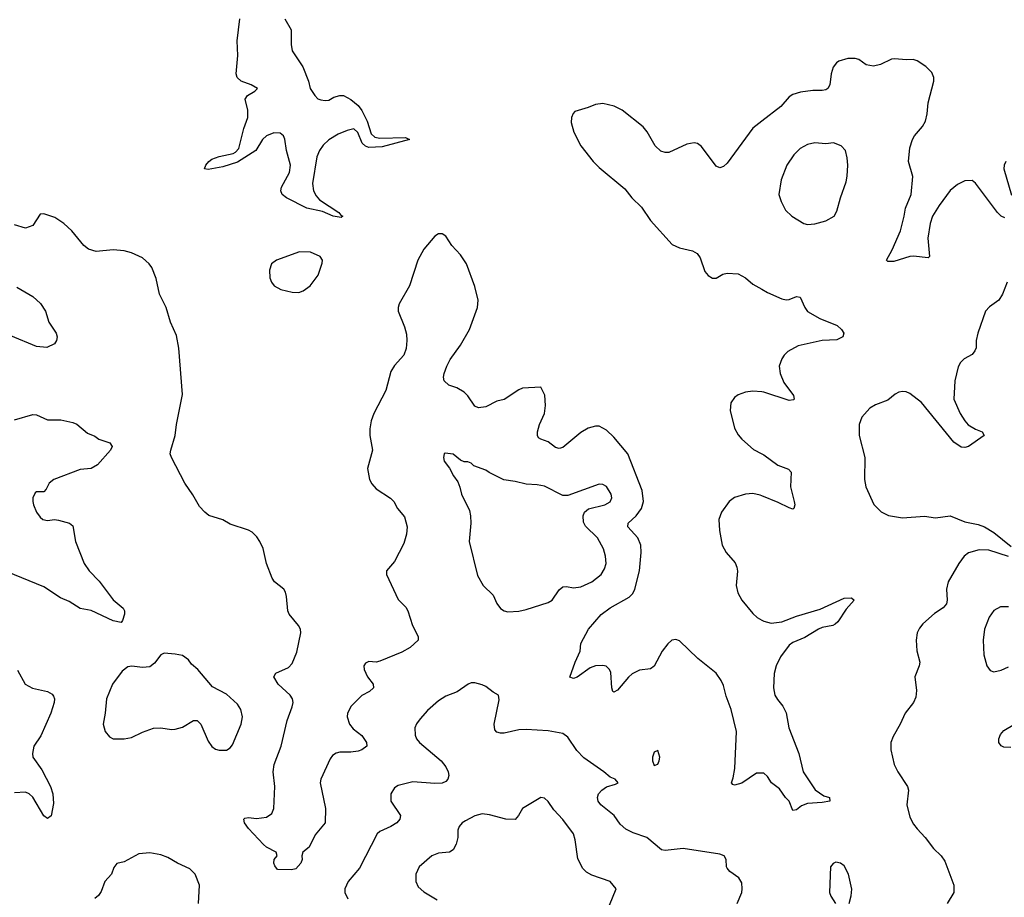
# Model space of a CAD drawing. Header units: inches. Extents: x 2057696 to 2160536, y 827480 to 1016834.
# Tile 350 of 422: x 2105938 to 2111327, y 985023 to 989826. Entities that reach past the tile are written whole.
import ezdxf

# ---------------------------------------------------------------- set-up
doc = ezdxf.new("R2010")
doc.units = ezdxf.units.IN
doc.header["$MEASUREMENT"] = 0
doc.layers.add('C1908', color=7, linetype='Continuous')
doc.layers.add('C1918', color=7, linetype='Continuous')

msp = doc.modelspace()

# ---------------------------------------------------------------- linework, layer by layer
at = {"layer": 'C1908', "color": 5}
for points, elevation in [([(2107388.9, 989830), (2107423.7, 989770), (2107423.6, 989690), (2107430, 989654.8), (2107487.5, 989567.5), (2107518.7, 989490), (2107527.3, 989450), (2107553.4, 989410), (2107570, 989393.4), (2107586.5, 989386.5), (2107610, 989382.7), (2107630, 989385.4), (2107658.1, 989401.9), (2107690, 989411.6), (2107710.4, 989410.4), (2107750, 989389.5), (2107790, 989355.5), (2107810, 989328.2), (2107840.4, 989270), (2107862, 989202), (2107882.4, 989182.4), (2107910, 989177.1), (2108050, 989181.6), (2108071, 989170), (2107922.8, 989130), (2107850, 989125.5), (2107830, 989132.9), (2107812.2, 989150), (2107788.1, 989208.1), (2107767.6, 989227.6), (2107730, 989219.5), (2107681.1, 989198.9), (2107631.1, 989168.9), (2107600.1, 989139.9), (2107578.5, 989110), (2107565, 989075), (2107541.3, 988930), (2107545.6, 988890), (2107561, 988861), (2107579.9, 988839.9), (2107684.9, 988770), (2107695.8, 988755.8), (2107706.4, 988750), (2107697.5, 988742.5), (2107653.6, 988750), (2107596, 988776), (2107510, 988794.1), (2107399.1, 988850), (2107374, 988870), (2107367.3, 988890), (2107370.6, 988910), (2107414.7, 988990), (2107421, 989030), (2107399, 989110), (2107390, 989172.7), (2107382.6, 989190), (2107364, 989204), (2107330, 989205.8), (2107290, 989189.8), (2107266.8, 989170), (2107230, 989109.8), (2107130, 989046), (2107050, 989020.5), (2106970, 989006), (2106949.3, 989010), (2106957.2, 989030), (2106972.7, 989050), (2106990, 989061.6), (2107030, 989077.4), (2107105.8, 989094.2), (2107119.1, 989100.9), (2107138.3, 989121.7), (2107165.5, 989230), (2107186.1, 989290), (2107187.4, 989330), (2107173.1, 989390), (2107184.7, 989410), (2107225.7, 989434.3), (2107240.5, 989450), (2107205.1, 989470), (2107149.7, 989490), (2107129.3, 989509.3), (2107123.7, 989530), (2107131.9, 989630), (2107127.8, 989710), (2107143, 989830)], 380), ([(2110000, 989270.2), (2109950, 989231.5), (2109810, 989040.5), (2109790, 989023), (2109770, 989015.1), (2109750, 989025.1), (2109670, 989132.3), (2109647.5, 989147.5), (2109630, 989152.3), (2109590, 989144.7), (2109490, 989099.7), (2109470, 989098.9), (2109446.9, 989106.9), (2109416.3, 989136.3), (2109372.9, 989212.9), (2109350, 989239.5), (2109236, 989330), (2109192.5, 989352.5), (2109130, 989366.3), (2109090, 989361.6), (2109050, 989344.5), (2108977.3, 989322.7), (2108967.7, 989312.3), (2108958.8, 989290), (2108957.3, 989262.7), (2108970.4, 989210), (2109010, 989136.3), (2109076.4, 989050), (2109110, 989016.4), (2109250, 988899.3), (2109288.8, 988850), (2109340.5, 988800.5), (2109390, 988726), (2109510, 988596.4), (2109550, 988576.9), (2109621.1, 988561.1), (2109645.5, 988545.5), (2109663.1, 988523.1), (2109688.3, 988448.3), (2109705.8, 988425.8), (2109730, 988411), (2109750, 988411), (2109787, 988433), (2109810, 988439.1), (2109870, 988434.4), (2109910, 988412.7), (2109950, 988379.3), (2110000, 988350.2)], 420), ([(2110000, 985702), (2109970, 985702), (2109890, 985647), (2109850, 985637.2), (2109840.2, 985640.2), (2109834, 985650), (2109843.5, 985676.5), (2109851.9, 985728.1), (2109860.9, 985930), (2109832.8, 986050), (2109804.3, 986124.3), (2109790, 986181.6), (2109777, 986210), (2109749.8, 986250), (2109649.3, 986329.3), (2109550, 986426), (2109530, 986434.7), (2109508.2, 986430), (2109484.9, 986410), (2109453.7, 986370), (2109410, 986287.6), (2109390, 986273.3), (2109330, 986265.4), (2109290, 986245.4), (2109270, 986228.3), (2109210, 986156.9), (2109190, 986145.1), (2109184.2, 986150), (2109178.2, 986170), (2109172.7, 986252.7), (2109165.4, 986270), (2109147.8, 986287.8), (2109130, 986292.5), (2109089.5, 986290.5), (2109061, 986279), (2108990, 986228.7), (2108970, 986221.3), (2108950, 986228), (2108977.6, 986310), (2109004.8, 986370), (2109008.5, 986411.5), (2109051.5, 986490), (2109119.7, 986570), (2109170, 986607.9), (2109274.7, 986665.3), (2109294.4, 986685.6), (2109305, 986710), (2109330.4, 986809.6), (2109339.6, 986910), (2109338, 986950), (2109321.1, 986990), (2109267, 987050), (2109267.8, 987070), (2109312.1, 987110), (2109340.9, 987150), (2109352.2, 987190), (2109344.7, 987250), (2109265.8, 987450), (2109190, 987541.7), (2109150, 987578.9), (2109130, 987591.3), (2109110, 987600.5), (2109090, 987602), (2109050, 987589.8), (2109010, 987566), (2108910, 987485.1), (2108890, 987478.3), (2108870, 987484.2), (2108830, 987515.8), (2108789.7, 987529.7), (2108778.4, 987538.4), (2108772, 987550), (2108771.8, 987570), (2108783.6, 987610), (2108809.6, 987670), (2108815.1, 987715.1), (2108811.7, 987771.7), (2108790, 987814), (2108690, 987809.3), (2108670, 987800.9), (2108590, 987747.3), (2108550, 987739), (2108490, 987706.3), (2108450, 987702), (2108430, 987711.6), (2108390, 987767.6), (2108370, 987788), (2108330.9, 987810.9), (2108286.4, 987826.4), (2108262, 987850), (2108257.6, 987870), (2108260.5, 987890), (2108276, 987930), (2108293.9, 987966.1), (2108350, 988044.4), (2108399.3, 988130), (2108443.5, 988250), (2108447.1, 988290), (2108430, 988365.2), (2108382.7, 988490), (2108350, 988539.6), (2108303.7, 988590), (2108270, 988641.2), (2108250, 988654.5), (2108230, 988654.5), (2108210, 988642), (2108150, 988569.7), (2108116.5, 988510), (2108072.4, 988370), (2108014.9, 988270), (2108008.8, 988250), (2108008.9, 988230), (2108044.8, 988144.8), (2108054.5, 988105.5), (2108057.6, 988070), (2108053.6, 988026.4), (2108040.3, 987990), (2107990, 987933.3), (2107970, 987900.9), (2107943, 987797), (2107876.1, 987670), (2107861.3, 987630), (2107854.1, 987585.9), (2107853.8, 987550), (2107868.4, 987470), (2107842, 987370), (2107852.4, 987310), (2107865.4, 987285.4), (2107890, 987259), (2107967.6, 987207.6), (2107985.5, 987190), (2108005.5, 987150), (2108044.8, 987104.8), (2108059.6, 987050), (2108055.6, 987010), (2108040.4, 986959.6), (2107990, 986860.7), (2107946, 986810), (2107946.4, 986790), (2108010, 986652.7), (2108052.2, 986610), (2108063.1, 986590), (2108088, 986510), (2108119.5, 986450), (2108118.4, 986430), (2108075.5, 986390), (2108030, 986364.7), (2107910, 986314.5), (2107890, 986309.5), (2107850, 986314), (2107830, 986305.2), (2107822.4, 986290), (2107823.1, 986270), (2107842.4, 986230), (2107872.7, 986190), (2107874.9, 986170), (2107853.4, 986150), (2107810, 986126.6), (2107752.2, 986070), (2107732, 986030), (2107730.4, 986010), (2107743.1, 985970), (2107764.3, 985944.3), (2107810, 985907.7), (2107836.3, 985870), (2107838.8, 985850), (2107811, 985830), (2107790, 985823), (2107750, 985816.9), (2107690, 985816.9), (2107670, 985811.3), (2107650, 985799.5), (2107638.2, 985781.8), (2107586.4, 985670), (2107583.1, 985650), (2107612, 985510), (2107610.5, 985430), (2107554.7, 985365.3), (2107522.5, 985297.5), (2107488.2, 985270), (2107482, 985250), (2107483.6, 985230), (2107476.5, 985210), (2107450, 985179.5), (2107425.8, 985174.2), (2107350, 985176), (2107334.9, 985194.9), (2107329.7, 985210), (2107331.6, 985230), (2107346.6, 985250), (2107341.2, 985270), (2107290, 985297.6), (2107272.2, 985312.2), (2107190, 985399.6), (2107168, 985430), (2107164.5, 985450), (2107170, 985455.5), (2107190, 985459.5), (2107233.8, 985453.8), (2107290, 985462), (2107317.5, 985482.5), (2107328.7, 985510), (2107334.2, 985630), (2107326.3, 985710), (2107330.6, 985749.4), (2107369.8, 985850), (2107402.5, 985990), (2107430, 986064.9), (2107434.4, 986090), (2107431.8, 986110), (2107418.5, 986130), (2107353.5, 986190), (2107329.6, 986230), (2107339.3, 986250), (2107410, 986280.3), (2107430, 986303), (2107454.7, 986365.3), (2107476.4, 986470), (2107474.8, 986490), (2107464.8, 986510), (2107412.4, 986572.4), (2107405.2, 986590), (2107399.3, 986670), (2107393.5, 986693.5), (2107384.7, 986710), (2107333.6, 986750), (2107321, 986770), (2107288.9, 986850), (2107270, 986932.7), (2107253, 986970), (2107235.5, 986995.5), (2107210, 987020.7), (2107190, 987032), (2107090, 987064.5), (2107049.7, 987089.7), (2106973.4, 987113.4), (2106951.3, 987131.3), (2106922.3, 987162.3), (2106886.1, 987226.1), (2106841.6, 987290), (2106769.2, 987430), (2106762.7, 987450), (2106766, 987470), (2106789.5, 987550), (2106796.9, 987610), (2106830, 987774), (2106810, 988028), (2106797, 988097), (2106762.9, 988170), (2106739.5, 988250), (2106703.1, 988323.1), (2106685.8, 988410), (2106661.1, 988470), (2106647.8, 988490), (2106610, 988522.4), (2106549.7, 988549.7), (2106510, 988561.3), (2106450, 988566.6), (2106356.6, 988556.6), (2106315.3, 988570), (2106289.2, 988590), (2106223.7, 988670), (2106180.9, 988710), (2106130, 988743.7), (2106070, 988764), (2106050, 988762), (2106010, 988699), (2105970, 988684), (2105910, 988702.7)], 420), ([(2105922, 988362), (2106010.4, 988310.4), (2106052.3, 988272.3), (2106079.3, 988230), (2106097.1, 988170), (2106138, 988110), (2106143.8, 988090), (2106139.3, 988070), (2106128.6, 988051.4), (2106087.4, 988032.6), (2106030, 988037.2), (2105890, 988095)], 420), ([(2110000, 987788.5), (2109950, 987793.5), (2109910, 987787.1), (2109870, 987773.7), (2109850, 987758.9), (2109830.2, 987729.8), (2109826.9, 987686.9), (2109850, 987591.3), (2109870, 987554.8), (2109890, 987530.7), (2109954.4, 987474.4), (2110000, 987449.9)], 420), ([(2105910, 987636.9), (2106010, 987666), (2106030, 987663), (2106090, 987636.3), (2106164.4, 987635.6), (2106230, 987622), (2106251.7, 987611.7), (2106310, 987562.8), (2106350, 987546), (2106372, 987530), (2106432, 987510), (2106444.7, 987490), (2106436, 987470), (2106364, 987390), (2106330, 987369.6), (2106270, 987363.6), (2106126, 987310), (2106099.1, 987290), (2106084.1, 987255.9), (2106070, 987241.2), (2106030, 987242), (2106022.8, 987237.2), (2106011, 987210), (2106010.8, 987190), (2106014, 987170), (2106030.7, 987130), (2106050, 987102.8), (2106066, 987090), (2106090, 987085.5), (2106129.5, 987090.5), (2106150, 987087.4), (2106211.4, 987071.4), (2106230, 987056.3), (2106244.6, 986970), (2106291.6, 986850), (2106318.9, 986810), (2106373.3, 986753.3), (2106450, 986650.3), (2106504.8, 986604.8), (2106512.4, 986590), (2106512, 986572), (2106501.4, 986538.6), (2106493, 986527), (2106450, 986536.8), (2106330, 986591.8), (2106270, 986604.2), (2106210, 986641.8), (2106162.4, 986662.4), (2106070, 986721.6), (2105870, 986804.2)], 420), ([(2110000, 987220.2), (2109990, 987224.2), (2109950, 987233.1), (2109910, 987229.8), (2109850, 987211), (2109820.3, 987190), (2109779.3, 987130), (2109763.8, 987090), (2109768.2, 987030), (2109782.4, 986950), (2109803.8, 986910), (2109853.9, 986853.9), (2109863.7, 986830), (2109867.4, 986807.4), (2109858.9, 986730), (2109867.6, 986690), (2109890, 986648.5), (2109950, 986576.4), (2109974.3, 986554.3), (2110000, 986540.4)], 420), ([(2105927, 986267), (2105969.1, 986189.1), (2106008.3, 986168.3), (2106090, 986148.9), (2106115.3, 986135.3), (2106124.2, 986124.2), (2106128.5, 986110), (2106127, 986090), (2106108.9, 986030), (2106053.4, 985906.6), (2106016.5, 985850), (2106008.7, 985810), (2106010.4, 985790), (2106060.4, 985720.4), (2106106.9, 985630), (2106120.7, 985590), (2106123.7, 985536.3), (2106111.5, 985468.5), (2106090, 985455.1), (2106070, 985469.6), (2106010.6, 985570.6), (2105990, 985589.7), (2105970, 985598.5), (2105910, 985595.6)], 420), ([(2109865.6, 984990), (2109889.6, 985050), (2109893, 985070), (2109890, 985102), (2109874.5, 985130), (2109824.2, 985164.2), (2109810, 985182), (2109806, 985190), (2109805.2, 985230), (2109793.2, 985250), (2109770, 985258.4), (2109570, 985289.8), (2109470, 985278.5), (2109450, 985283.1), (2109370, 985349.7), (2109296.3, 985376.3), (2109256.1, 985396.1), (2109224.2, 985424.2), (2109191.8, 985470), (2109118.7, 985530), (2109104.7, 985550), (2109100.5, 985570), (2109106, 985590), (2109123.7, 985610), (2109150, 985628), (2109198.6, 985641.4), (2109214, 985650), (2109198, 985670), (2109170, 985681.2), (2109136, 985710), (2109025.6, 985785.6), (2108986.5, 985826.5), (2108938.6, 985898.6), (2108910, 985919.7), (2108830, 985934.8), (2108710, 985942.2), (2108670, 985940.3), (2108590, 985921.7), (2108570, 985920.5), (2108550, 985926), (2108539.5, 985939.5), (2108535.6, 985970), (2108563.1, 986103.1), (2108558, 986130), (2108530, 986145.2), (2108490, 986177.2), (2108470, 986186), (2108430, 986196), (2108410, 986196), (2108392, 986190), (2108332.3, 986147.7), (2108270, 986124.5), (2108230, 986098), (2108170, 986044.5), (2108130, 986000.7), (2108110, 985972.3), (2108101.1, 985950), (2108102, 985910), (2108110.4, 985890), (2108126, 985870), (2108244.4, 985770), (2108270, 985738), (2108283.7, 985710), (2108286.7, 985690), (2108281.3, 985670), (2108270, 985657.6), (2108250, 985647.6), (2108210, 985645.7), (2108090, 985654.8), (2108010, 985635.1), (2107990, 985622), (2107970.4, 985590), (2107968.7, 985550), (2108021.6, 985470), (2108019.3, 985450), (2108003, 985430), (2107970, 985409.7), (2107910, 985383.6), (2107894.9, 985370), (2107798, 985182), (2107736.5, 985110), (2107717, 985070), (2107717.6, 985050), (2107734.7, 985014.7)], 440), ([(2109129, 984890), (2109202, 985070), (2109169.3, 985109.3), (2109070, 985145.1), (2109041.1, 985161.1), (2109020.7, 985180.7), (2108993.1, 985233.1), (2108978.4, 985338.4), (2108969.7, 985370), (2108910, 985449.6), (2108861.2, 985501.2), (2108830, 985546.6), (2108810, 985566), (2108790, 985569.3), (2108690.6, 985510), (2108668.8, 985471.2), (2108650, 985449.5), (2108598, 985450), (2108510, 985474.7), (2108470, 985479.6), (2108430, 985469.6), (2108378.5, 985441.4), (2108360.7, 985430), (2108343, 985410), (2108336.3, 985390), (2108335.5, 985350), (2108326.7, 985313.3), (2108310, 985282.7), (2108290, 985269.5), (2108230, 985265.4), (2108193.4, 985250), (2108123.8, 985190), (2108106.4, 985150), (2108106, 985110), (2108119.9, 985079.9), (2108150, 985052.4), (2108223.8, 985010)], 460), ([(2106917, 984990), (2106922.4, 985090), (2106899.6, 985150), (2106870, 985178.7), (2106802.7, 985210), (2106750, 985241.6), (2106710, 985256.2), (2106650, 985267.3), (2106590, 985260.9), (2106510, 985218), (2106470, 985209), (2106453, 985187), (2106440.7, 985150), (2106404.9, 985110), (2106384.7, 985055.3), (2106370, 985033.2), (2106350, 985017.2)], 440)]:
    msp.add_lwpolyline(points, dxfattribs=dict(at, elevation=elevation))
for points, elevation in [([(2107470, 988555.6), (2107344.7, 988510), (2107316, 988490), (2107305.1, 988454.9), (2107307.1, 988412.9), (2107315.8, 988390), (2107330.5, 988370), (2107367.3, 988350), (2107430, 988334.6), (2107466.7, 988333.3), (2107490, 988341.1), (2107527.3, 988370), (2107571.6, 988428.4), (2107593.9, 988493.9), (2107595.4, 988510), (2107583.7, 988530), (2107530, 988552.9)], 420), ([(2108266.8, 987453.2), (2108262, 987450), (2108258, 987430), (2108261, 987410), (2108291, 987371), (2108312, 987330), (2108336.3, 987296.3), (2108348, 987268), (2108355.5, 987230), (2108399.4, 987139.4), (2108406.3, 987110), (2108407.7, 987070), (2108398.4, 986970), (2108443.4, 986783.4), (2108474.8, 986730), (2108530, 986676), (2108550.4, 986630.4), (2108570, 986604), (2108590.4, 986590.4), (2108610, 986586), (2108670, 986588.9), (2108710, 986597.4), (2108830, 986635.8), (2108852.6, 986650), (2108890, 986706), (2108910, 986721.3), (2108930, 986723.7), (2108970, 986716.5), (2109010, 986722.7), (2109070, 986750.3), (2109120.5, 986790), (2109139.3, 986820.7), (2109147.1, 986850), (2109143.9, 986890), (2109133.3, 986930), (2109100.4, 986990), (2109034.6, 987054.6), (2109024.6, 987075.4), (2109022.3, 987110), (2109029.8, 987130.2), (2109050.9, 987149.1), (2109141.2, 987170), (2109170, 987187.4), (2109178.3, 987210), (2109175.1, 987230), (2109150, 987271.3), (2109130, 987282.4), (2109110, 987284.2), (2108938.9, 987221.1), (2108910, 987221.5), (2108810, 987273.6), (2108770, 987281), (2108710, 987283.5), (2108650, 987299.3), (2108588.5, 987308.5), (2108507.7, 987347.7), (2108490, 987361.2), (2108424, 987384), (2108410, 987398), (2108390, 987406), (2108370, 987406), (2108350, 987415.3), (2108310, 987448.7)], 440), ([(2106730, 986358.4), (2106710, 986349.4), (2106676, 986304), (2106650, 986284), (2106610, 986280.4), (2106552.4, 986287.6), (2106530, 986284.5), (2106498.9, 986261.1), (2106445.7, 986190), (2106412.7, 986110), (2106406, 986030), (2106394.8, 985970), (2106406, 985930), (2106430, 985901), (2106450.8, 985890.8), (2106510.5, 985890.5), (2106550, 985897), (2106610, 985926.4), (2106670, 985948.2), (2106710, 985950.4), (2106770, 985941.6), (2106790, 985943), (2106830, 985953.4), (2106890, 985990.7), (2106910, 985991), (2106930, 985971.3), (2106970, 985878), (2106990, 985847.7), (2107010, 985834), (2107030, 985827.7), (2107070, 985827.7), (2107090, 985840.7), (2107102.7, 985857.3), (2107151.3, 985970), (2107156.9, 986010), (2107149.5, 986050), (2107130, 986080.9), (2107070, 986135.1), (2106994.5, 986174.5), (2106913.2, 986270), (2106879.5, 986299.5), (2106862.5, 986322.5), (2106830, 986346), (2106790, 986354.5)], 440), ([(2109430, 985826), (2109410, 985818), (2109401, 985790), (2109401, 985770), (2109410, 985744.7), (2109430, 985752), (2109437.2, 985770), (2109442, 985790)], 440)]:
    msp.add_lwpolyline(points, close=True, dxfattribs=dict(at, elevation=elevation))
at = {"layer": 'C1918', "color": 5}
for points, elevation in [([(2111330, 988741), (2111310, 988750.7), (2111290, 988770.9), (2111170, 988931.6), (2111150, 988945.1), (2111110, 988944.5), (2111070, 988923.6), (2111030, 988891.5), (2110970, 988809.7), (2110934.4, 988750), (2110920.2, 988710), (2110907.6, 988630), (2110917.3, 988530), (2110910, 988522.7), (2110830, 988531.5), (2110810, 988529.7), (2110722.5, 988502.5), (2110690, 988502), (2110682, 988510), (2110713.3, 988566.7), (2110759.3, 988670), (2110779.4, 988750), (2110785.3, 988794.7), (2110816.8, 988870), (2110826.9, 988966.9), (2110802, 989050), (2110810, 989124.7), (2110824.4, 989170), (2110835.4, 989190), (2110879.3, 989240.7), (2110895.8, 989270), (2110904.7, 989310), (2110909.7, 989370), (2110941.6, 989490), (2110940.7, 989510), (2110930, 989537.2), (2110897.2, 989570), (2110850, 989600.9), (2110827.3, 989607.3), (2110790, 989606), (2110727.7, 989612.3), (2110710, 989609.6), (2110650, 989580.7), (2110610, 989572), (2110570, 989579.5), (2110530, 989607.3), (2110510, 989613.6), (2110470, 989612.6), (2110422, 989598), (2110408, 989590), (2110390, 989565.2), (2110378.9, 989530), (2110372.7, 989470), (2110360.4, 989450), (2110350, 989442.6), (2110330, 989439.1), (2110278.8, 989438.8), (2110211.4, 989428.6), (2110170, 989415.6), (2110150, 989402.9), (2110103, 989350), (2110000, 989270.2)], 420), ([(2111335.5, 989050), (2111326, 989030), (2111324.4, 989010), (2111365.5, 988865.5)], 420), ([(2111342, 988390), (2111316.7, 988323.3), (2111297.1, 988290), (2111245.7, 988254.3), (2111223.7, 988230), (2111181.3, 988110), (2111172.4, 988070), (2111172, 988030), (2111166.1, 988013.9), (2111150, 987994), (2111106.8, 987970), (2111086.8, 987950), (2111074.6, 987925.4), (2111055.8, 987850), (2111050.3, 987750), (2111086, 987670), (2111110, 987630.4), (2111129.2, 987609.2), (2111170, 987584.4), (2111204.7, 987570), (2111216, 987550), (2111130, 987489.6), (2111110, 987484.2), (2111090, 987486), (2111050, 987514.7), (2110874.3, 987730), (2110810, 987780.5), (2110790, 987789.6), (2110770, 987791.5), (2110750, 987787.3), (2110730, 987776.2), (2110690, 987744.2), (2110622.4, 987717.6), (2110590, 987699.6), (2110546.7, 987650), (2110532, 987610), (2110532.9, 987550), (2110563.6, 987430), (2110562, 987310), (2110568.7, 987268.7), (2110612.3, 987172.3), (2110653.4, 987133.4), (2110693, 987113), (2110770, 987100.4), (2110890, 987108.2), (2110950, 987099.3), (2111030, 987110.4), (2111110, 987077.3), (2111182.9, 987062.9), (2111218, 987050), (2111270, 987019), (2111363.7, 986943.7)], 440), ([(2110000, 988350.2), (2110030, 988332.7), (2110110, 988298), (2110133.2, 988293.2), (2110150, 988294.9), (2110190, 988310.4), (2110210, 988306.8), (2110235.3, 988250), (2110249.3, 988229.3), (2110318, 988190), (2110412.1, 988152.1), (2110436.3, 988130), (2110447.7, 988110), (2110442.8, 988090), (2110410, 988073.6), (2110330, 988071), (2110198.7, 988041.3), (2110143, 988010), (2110122.4, 987990), (2110108.5, 987970), (2110095.3, 987930), (2110099.6, 987890), (2110120.6, 987840.6), (2110172.2, 987770), (2110177.3, 987750), (2110174, 987746), (2110150, 987741.3), (2110010, 987787.6), (2110000, 987788.5)], 420), ([(2110000, 987449.9), (2110010, 987444.6), (2110087.3, 987387.3), (2110145.3, 987365.3), (2110160.5, 987350), (2110156.5, 987270), (2110177.4, 987190), (2110180.4, 987170), (2110174.8, 987150), (2110170, 987146.6), (2110150, 987153.6), (2110090, 987184.2), (2110000, 987220.2)], 420), ([(2111350, 986887.4), (2111241.9, 986921.9), (2111190, 986925.3), (2111130, 986908.5), (2111107.6, 986890), (2111077.4, 986850), (2111019.5, 986750), (2111010.3, 986710), (2111014.3, 986650), (2111010, 986629.4), (2110993, 986607), (2110944.4, 986575.6), (2110881.2, 986518.8), (2110863.4, 986496.6), (2110850.4, 986470), (2110845.3, 986430), (2110848.6, 986371.4), (2110864.4, 986310), (2110861.6, 986290), (2110836.5, 986230), (2110845.7, 986154.3), (2110841.7, 986118.3), (2110830, 986089), (2110784.9, 986030), (2110757.1, 985970), (2110717.7, 985902.3), (2110706.4, 985870), (2110705.3, 985830), (2110724, 985750), (2110743.6, 985710), (2110796.5, 985630), (2110802, 985610), (2110794.2, 985530), (2110810, 985462.4), (2110830, 985423.7), (2110850, 985397), (2110894, 985350), (2110939.1, 985290), (2110980.7, 985250), (2111001.1, 985221.1), (2111050.6, 985090), (2111050.5, 985050), (2111014.9, 984990)], 440), ([(2110000, 986540.4), (2110010, 986534.9), (2110050, 986523.6), (2110110, 986530.2), (2110190, 986561.8), (2110319.6, 986600.4), (2110450, 986659.3), (2110490, 986662.8), (2110506, 986650), (2110460.9, 986599.1), (2110414.9, 986530), (2110402, 986518), (2110389, 986511), (2110330, 986499.8), (2110310, 986491), (2110235.2, 986444.8), (2110170, 986417.8), (2110150, 986403.5), (2110101.7, 986338.3), (2110079, 986290), (2110067, 986247), (2110063.1, 986170), (2110071.8, 986130), (2110084.8, 986104.8), (2110114.9, 986070), (2110133.1, 986033.1), (2110147.2, 985950), (2110201.7, 985810), (2110225.7, 985710), (2110291.9, 985611.9), (2110339.3, 985579.3), (2110370.7, 985570), (2110371.3, 985550), (2110330, 985541.3), (2110250, 985535.8), (2110217.2, 985522.8), (2110190, 985502.7), (2110170, 985498), (2110149, 985550), (2110129, 985570), (2110095.9, 985615.9), (2110053.2, 985650), (2110030, 985684), (2110010, 985702), (2110000, 985702)], 420), ([(2111350, 986613.6), (2111306.7, 986613.3), (2111270, 986592.7), (2111244.2, 986555.8), (2111218.7, 986490), (2111210.4, 986430), (2111214.4, 986350), (2111230.4, 986290.4), (2111250, 986264), (2111270, 986256.3), (2111310, 986266), (2111350, 986284.9)], 460), ([(2111363.3, 985843.3), (2111324.2, 985844.2), (2111310, 985851.6), (2111297.4, 985870), (2111296.3, 985890), (2111305.4, 985914.6), (2111324.5, 985935.5), (2111382.5, 985970)], 440), ([(2110478, 984990), (2110489.5, 985030.5), (2110492.1, 985067.9), (2110473.6, 985150), (2110450, 985194.5), (2110430, 985209.3), (2110404, 985216), (2110390, 985208.7), (2110376, 985190), (2110370.7, 985050), (2110377.3, 985030), (2110402.8, 984990)], 440)]:
    msp.add_lwpolyline(points, dxfattribs=dict(at, elevation=elevation))
at = {"layer": 'C1918', "color": 5, "elevation": 440}
msp.add_lwpolyline([(2110290, 989152.6), (2110250, 989142.3), (2110210, 989121.7), (2110174.3, 989085.7), (2110137, 989030), (2110104.9, 988950), (2110093.4, 988870), (2110104.9, 988830), (2110130, 988782.8), (2110164, 988750), (2110230, 988710.5), (2110250, 988705.5), (2110290, 988708), (2110350, 988724.9), (2110395.1, 988750), (2110410, 988778), (2110429.7, 988850.3), (2110461.7, 988938.3), (2110467.6, 988970), (2110469.6, 989029.6), (2110467, 989070), (2110457.2, 989110), (2110434.8, 989134.8), (2110391.7, 989151.7), (2110350, 989145.6)], close=True, dxfattribs=at)

doc.saveas('drawing.dxf')
